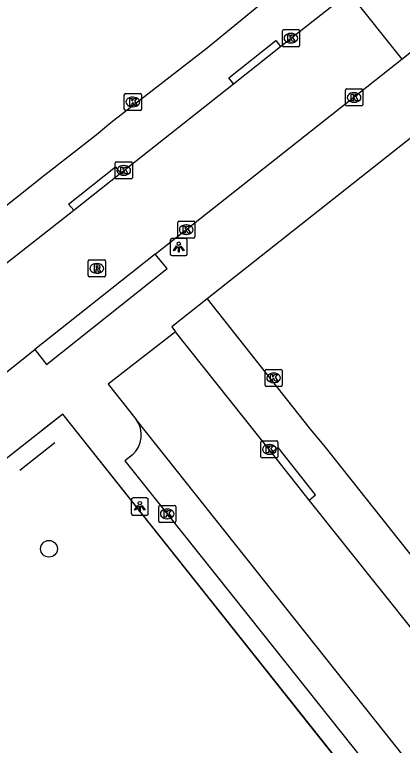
# Model space of a CAD drawing. Extents: x 164150 to 165261, y 382513 to 383432.
# Drawn here: x 165048.51 to 165071.18, y 382674.91 to 382717.7 of the extents above; entities that cross this region are included whole.
import ezdxf

# ---------------------------------------------------------------- set-up
doc = ezdxf.new("R2010")
doc.units = 0
for name, color, linetype in [('IMGEO_Boom', 7, 'Continuous'), ('IMGEO_Hek', 7, 'Continuous'), ('IMGEO_Kolk', 7, 'Continuous'), ('IMGEO_Lichtpunt', 7, 'Continuous'), ('IMGEO_Rijbaan_lokaal_open', 7, 'Continuous'), ('IMGEO_Rioolput', 7, 'Continuous'), ('IMGEO_Voetpad_open', 7, 'Continuous')]:
    doc.layers.add(name, color=color, linetype=linetype)

msp = doc.modelspace()

# ---------------------------------------------------------------- linework, layer by layer
at = {"layer": 'IMGEO_Boom'}
msp.add_circle((165050.516, 382686.42), 0.489, dxfattribs=at)
at = {"layer": 'IMGEO_Hek'}
for points in [[(165051.325, 382694.304), (165050.169, 382693.397)], [(165073.66, 382666.181), (165051.325, 382694.304)], [(165050.857, 382692.633), (165048.808, 382690.999)]]:
    msp.add_lwpolyline(points, dxfattribs=at)
at = {"layer": 'IMGEO_Kolk'}
for p, q in [((165064.162, 382715.899), (165064.162, 382716.751)), ((165064.237, 382716.825), (165065.089, 382716.825)), ((165064.65, 382716.605), (165064.675, 382716.605)), ((165065.163, 382716.751), (165065.163, 382715.899)), ((165064.673, 382716.045), (165064.648, 382716.045)), ((165065.089, 382715.825), (165064.237, 382715.825)), ((165054.919, 382712.164), (165054.919, 382713.016)), ((165054.994, 382713.09), (165055.846, 382713.09)), ((165055.92, 382713.016), (165055.92, 382712.164)), ((165067.859, 382712.427), (165067.859, 382713.279)), ((165067.934, 382713.353), (165068.786, 382713.353)), ((165068.347, 382713.133), (165068.372, 382713.133)), ((165068.86, 382713.279), (165068.86, 382712.427)), ((165055.407, 382712.87), (165055.432, 382712.87)), ((165055.43, 382712.31), (165055.405, 382712.31)), ((165068.786, 382712.353), (165067.934, 382712.353)), ((165068.37, 382712.573), (165068.345, 382712.573)), ((165055.846, 382712.09), (165054.994, 382712.09)), ((165054.389, 382708.153), (165054.389, 382709.005)), ((165054.464, 382709.079), (165055.316, 382709.079)), ((165054.877, 382708.859), (165054.902, 382708.859)), ((165055.39, 382709.005), (165055.39, 382708.153)), ((165055.316, 382708.079), (165054.464, 382708.079)), ((165054.9, 382708.299), (165054.875, 382708.299)), ((165058.043, 382704.685), (165058.043, 382705.537)), ((165058.118, 382705.611), (165058.97, 382705.611)), ((165058.531, 382705.391), (165058.556, 382705.391)), ((165059.044, 382705.537), (165059.044, 382704.685)), ((165058.97, 382704.611), (165058.118, 382704.611)), ((165058.554, 382704.831), (165058.529, 382704.831)), ((165063.152, 382696.003), (165063.152, 382696.855)), ((165063.227, 382696.929), (165064.079, 382696.929)), ((165064.153, 382696.855), (165064.153, 382696.003)), ((165063.64, 382696.709), (165063.665, 382696.709)), ((165064.079, 382695.929), (165063.227, 382695.929)), ((165063.663, 382696.149), (165063.638, 382696.149)), ((165062.905, 382691.814), (165062.905, 382692.666)), ((165062.98, 382692.74), (165063.832, 382692.74)), ((165063.393, 382692.52), (165063.418, 382692.52)), ((165063.906, 382692.666), (165063.906, 382691.814)), ((165063.832, 382691.74), (165062.98, 382691.74)), ((165063.416, 382691.96), (165063.391, 382691.96)), ((165056.933, 382688.036), (165056.933, 382688.888)), ((165057.008, 382688.962), (165057.86, 382688.962)), ((165057.421, 382688.742), (165057.446, 382688.742)), ((165057.934, 382688.888), (165057.934, 382688.036)), ((165057.86, 382687.962), (165057.008, 382687.962)), ((165057.444, 382688.182), (165057.419, 382688.182))]:
    msp.add_line(p, q, dxfattribs=at)
for points in [[(165064.162, 382715.899), (165064.162, 382716.751)], [(165064.237, 382716.825), (165065.089, 382716.825)], [(165064.483, 382716.525), (165064.606, 382716.525), (165064.606, 382716.374), (165064.736, 382716.525), (165064.9, 382716.525), (165064.754, 382716.374), (165064.907, 382716.125), (165064.755, 382716.125), (165064.67, 382716.289), (165064.606, 382716.222), (165064.606, 382716.125), (165064.483, 382716.125), (165064.483, 382716.525)], [(165065.163, 382716.751), (165065.163, 382715.899)], [(165065.089, 382715.825), (165064.237, 382715.825)], [(165054.919, 382712.164), (165054.919, 382713.016)], [(165054.994, 382713.09), (165055.846, 382713.09)], [(165055.92, 382713.016), (165055.92, 382712.164)], [(165067.859, 382712.427), (165067.859, 382713.279)], [(165067.934, 382713.353), (165068.786, 382713.353)], [(165068.18, 382713.053), (165068.303, 382713.053), (165068.303, 382712.902), (165068.433, 382713.053), (165068.597, 382713.053), (165068.451, 382712.902), (165068.604, 382712.653), (165068.452, 382712.653), (165068.367, 382712.817), (165068.303, 382712.75), (165068.303, 382712.653), (165068.18, 382712.653), (165068.18, 382713.053)], [(165068.86, 382713.279), (165068.86, 382712.427)], [(165055.24, 382712.79), (165055.363, 382712.79), (165055.363, 382712.639), (165055.493, 382712.79), (165055.657, 382712.79), (165055.511, 382712.639), (165055.664, 382712.39), (165055.512, 382712.39), (165055.427, 382712.554), (165055.363, 382712.487), (165055.363, 382712.39), (165055.24, 382712.39), (165055.24, 382712.79)], [(165068.786, 382712.353), (165067.934, 382712.353)], [(165055.846, 382712.09), (165054.994, 382712.09)], [(165054.389, 382708.153), (165054.389, 382709.005)], [(165054.464, 382709.079), (165055.316, 382709.079)], [(165054.71, 382708.779), (165054.833, 382708.779), (165054.833, 382708.628), (165054.963, 382708.779), (165055.127, 382708.779), (165054.981, 382708.628), (165055.134, 382708.379), (165054.982, 382708.379), (165054.897, 382708.543), (165054.833, 382708.476), (165054.833, 382708.379), (165054.71, 382708.379), (165054.71, 382708.779)], [(165055.39, 382709.005), (165055.39, 382708.153)], [(165055.316, 382708.079), (165054.464, 382708.079)], [(165058.043, 382704.685), (165058.043, 382705.537)], [(165058.118, 382705.611), (165058.97, 382705.611)], [(165059.044, 382705.537), (165059.044, 382704.685)], [(165058.364, 382705.311), (165058.487, 382705.311), (165058.487, 382705.16), (165058.617, 382705.311), (165058.781, 382705.311), (165058.635, 382705.16), (165058.788, 382704.911), (165058.636, 382704.911), (165058.551, 382705.075), (165058.487, 382705.008), (165058.487, 382704.911), (165058.364, 382704.911), (165058.364, 382705.311)], [(165058.97, 382704.611), (165058.118, 382704.611)], [(165063.152, 382696.003), (165063.152, 382696.855)], [(165063.227, 382696.929), (165064.079, 382696.929)], [(165064.153, 382696.855), (165064.153, 382696.003)], [(165063.473, 382696.629), (165063.596, 382696.629), (165063.596, 382696.478), (165063.726, 382696.629), (165063.89, 382696.629), (165063.744, 382696.478), (165063.897, 382696.229), (165063.745, 382696.229), (165063.66, 382696.393), (165063.596, 382696.326), (165063.596, 382696.229), (165063.473, 382696.229), (165063.473, 382696.629)], [(165064.079, 382695.929), (165063.227, 382695.929)], [(165062.905, 382691.814), (165062.905, 382692.666)], [(165062.98, 382692.74), (165063.832, 382692.74)], [(165063.906, 382692.666), (165063.906, 382691.814)], [(165063.226, 382692.44), (165063.349, 382692.44), (165063.349, 382692.289), (165063.479, 382692.44), (165063.643, 382692.44), (165063.497, 382692.289), (165063.65, 382692.04), (165063.498, 382692.04), (165063.413, 382692.204), (165063.349, 382692.137), (165063.349, 382692.04), (165063.226, 382692.04), (165063.226, 382692.44)], [(165063.832, 382691.74), (165062.98, 382691.74)], [(165056.933, 382688.036), (165056.933, 382688.888)], [(165057.008, 382688.962), (165057.86, 382688.962)], [(165057.254, 382688.662), (165057.377, 382688.662), (165057.377, 382688.511), (165057.507, 382688.662), (165057.671, 382688.662), (165057.525, 382688.511), (165057.678, 382688.262), (165057.526, 382688.262), (165057.441, 382688.426), (165057.377, 382688.359), (165057.377, 382688.262), (165057.254, 382688.262), (165057.254, 382688.662)], [(165057.934, 382688.888), (165057.934, 382688.036)], [(165057.86, 382687.962), (165057.008, 382687.962)]]:
    msp.add_lwpolyline(points, dxfattribs=at)
for centre, start, end in [((165064.239, 382716.749), 91.552, 178.448), ((165064.239, 382716.749), 91.552, 178.448), ((165065.087, 382716.749), 1.552, 88.448), ((165065.087, 382716.749), 1.552, 88.448), ((165064.239, 382715.901), 181.552, 268.448), ((165064.239, 382715.901), 181.552, 268.448), ((165065.087, 382715.901), 271.552, 358.448), ((165065.087, 382715.901), 271.552, 358.448), ((165054.996, 382713.014), 91.552, 178.448), ((165054.996, 382713.014), 91.552, 178.448), ((165055.844, 382713.014), 1.552, 88.448), ((165055.844, 382713.014), 1.552, 88.448), ((165067.936, 382713.277), 91.552, 178.448), ((165067.936, 382713.277), 91.552, 178.448), ((165068.784, 382713.277), 1.552, 88.448), ((165068.784, 382713.277), 1.552, 88.448), ((165054.996, 382712.166), 181.552, 268.448), ((165054.996, 382712.166), 181.552, 268.448), ((165055.844, 382712.166), 271.552, 358.448), ((165055.844, 382712.166), 271.552, 358.448), ((165067.936, 382712.429), 181.552, 268.448), ((165067.936, 382712.429), 181.552, 268.448), ((165068.784, 382712.429), 271.552, 358.448), ((165068.784, 382712.429), 271.552, 358.448), ((165054.466, 382709.003), 91.552, 178.448), ((165054.466, 382709.003), 91.552, 178.448), ((165055.314, 382709.003), 1.552, 88.448), ((165055.314, 382709.003), 1.552, 88.448), ((165054.466, 382708.155), 181.552, 268.448), ((165054.466, 382708.155), 181.552, 268.448), ((165055.314, 382708.155), 271.552, 358.448), ((165055.314, 382708.155), 271.552, 358.448), ((165058.12, 382705.535), 91.552, 178.448), ((165058.12, 382705.535), 91.552, 178.448), ((165058.968, 382705.535), 1.552, 88.448), ((165058.968, 382705.535), 1.552, 88.448), ((165058.12, 382704.687), 181.552, 268.448), ((165058.12, 382704.687), 181.552, 268.448), ((165058.968, 382704.687), 271.552, 358.448), ((165058.968, 382704.687), 271.552, 358.448), ((165063.229, 382696.853), 91.552, 178.448), ((165063.229, 382696.853), 91.552, 178.448), ((165064.077, 382696.853), 1.552, 88.448), ((165064.077, 382696.853), 1.552, 88.448), ((165063.229, 382696.005), 181.552, 268.448), ((165063.229, 382696.005), 181.552, 268.448), ((165064.077, 382696.005), 271.552, 358.448), ((165064.077, 382696.005), 271.552, 358.448), ((165062.982, 382692.664), 91.552, 178.448), ((165062.982, 382692.664), 91.552, 178.448), ((165063.83, 382692.664), 1.552, 88.448), ((165063.83, 382692.664), 1.552, 88.448), ((165062.982, 382691.816), 181.552, 268.448), ((165062.982, 382691.816), 181.552, 268.448), ((165063.83, 382691.816), 271.552, 358.448), ((165063.83, 382691.816), 271.552, 358.448), ((165057.01, 382688.886), 91.552, 178.448), ((165057.01, 382688.886), 91.552, 178.448), ((165057.858, 382688.886), 1.552, 88.448), ((165057.858, 382688.886), 1.552, 88.448), ((165057.01, 382688.038), 181.552, 268.448), ((165057.01, 382688.038), 181.552, 268.448), ((165057.858, 382688.038), 271.552, 358.448), ((165057.858, 382688.038), 271.552, 358.448)]:
    msp.add_arc(centre, 0.0765, start, end, dxfattribs=at)
for centre, major_axis, ratio, start_param, end_param in [((165064.649, 382716.325), (-0.387, 0.002), 0.722429, 4.712389, 7.853982), ((165064.674, 382716.325), (-0.39, 0.002), 0.717154, 1.570796, 4.712389), ((165068.346, 382712.853), (-0.387, 0.002), 0.722429, 4.712389, 7.853982), ((165068.371, 382712.853), (-0.39, 0.002), 0.717154, 1.570796, 4.712389), ((165055.406, 382712.59), (-0.387, 0.002), 0.722429, 4.712389, 7.853982), ((165055.431, 382712.59), (-0.39, 0.002), 0.717154, 1.570796, 4.712389), ((165054.876, 382708.579), (-0.387, 0.002), 0.722429, 4.712389, 7.853982), ((165054.901, 382708.579), (-0.39, 0.002), 0.717154, 1.570796, 4.712389), ((165058.53, 382705.111), (-0.387, 0.002), 0.722429, 4.712389, 7.853982), ((165058.555, 382705.111), (-0.39, 0.002), 0.717154, 1.570796, 4.712389), ((165063.639, 382696.429), (-0.387, 0.002), 0.722429, 4.712389, 7.853982), ((165063.664, 382696.429), (-0.39, 0.002), 0.717154, 1.570796, 4.712389), ((165063.392, 382692.24), (-0.387, 0.002), 0.722429, 4.712389, 7.853982), ((165063.417, 382692.24), (-0.39, 0.002), 0.717154, 1.570796, 4.712389), ((165057.42, 382688.462), (-0.387, 0.002), 0.722429, 4.712389, 7.853982), ((165057.445, 382688.462), (-0.39, 0.002), 0.717154, 1.570796, 4.712389)]:
    msp.add_ellipse(centre, major_axis=major_axis, ratio=ratio, start_param=start_param, end_param=end_param, dxfattribs=at)
at = {"layer": 'IMGEO_Lichtpunt'}
for p, q in [((165057.607, 382704.49), (165057.607, 382703.683)), ((165057.607, 382704.49), (165057.607, 382703.683)), ((165058.509, 382704.585), (165057.701, 382704.585)), ((165058.509, 382704.585), (165057.701, 382704.585)), ((165058.603, 382703.683), (165058.603, 382704.49)), ((165058.603, 382703.683), (165058.603, 382704.49)), ((165057.701, 382703.589), (165058.509, 382703.589)), ((165057.701, 382703.589), (165058.509, 382703.589)), ((165055.329, 382689.299), (165055.329, 382688.492)), ((165055.329, 382689.299), (165055.329, 382688.492)), ((165056.231, 382689.394), (165055.423, 382689.394)), ((165056.231, 382689.394), (165055.423, 382689.394)), ((165056.325, 382688.492), (165056.325, 382689.299)), ((165056.325, 382688.492), (165056.325, 382689.299)), ((165055.423, 382688.398), (165056.231, 382688.398)), ((165055.423, 382688.398), (165056.231, 382688.398))]:
    msp.add_line(p, q, dxfattribs=at)
for points in [[(165057.981, 382704.154), (165058.02, 382704.126), (165057.832, 382703.864), (165057.794, 382703.891), (165057.981, 382704.154)], [(165058.083, 382704.106), (165058.13, 382704.106), (165058.13, 382703.784), (165058.083, 382703.784), (165058.083, 382704.106)], [(165058.193, 382704.126), (165058.231, 382704.153), (165058.418, 382703.891), (165058.379, 382703.863), (165058.193, 382704.126)], [(165055.703, 382688.963), (165055.742, 382688.935), (165055.554, 382688.673), (165055.516, 382688.7), (165055.703, 382688.963)], [(165055.805, 382688.915), (165055.852, 382688.915), (165055.852, 382688.593), (165055.805, 382688.593), (165055.805, 382688.915)], [(165055.915, 382688.935), (165055.953, 382688.962), (165056.14, 382688.7), (165056.101, 382688.672), (165055.915, 382688.935)]]:
    msp.add_lwpolyline(points, dxfattribs=at)
for centre in [(165058.106, 382704.288), (165055.828, 382689.097)]:
    msp.add_circle(centre, 0.0994, dxfattribs=at)
for centre, start, end in [((165057.701, 382704.49), 90, 180), ((165057.701, 382704.49), 90, 180), ((165058.509, 382704.49), 0, 90), ((165058.509, 382704.49), 0, 90), ((165057.701, 382703.683), 180, 270), ((165057.701, 382703.683), 180, 270), ((165058.509, 382703.683), 270, 0), ((165058.509, 382703.683), 270, 360), ((165055.423, 382689.299), 90, 180), ((165055.423, 382689.299), 90, 180), ((165056.231, 382689.299), 0, 90), ((165056.231, 382689.299), 0, 90), ((165055.423, 382688.492), 180, 270), ((165055.423, 382688.492), 180, 270), ((165056.231, 382688.492), 270, 0), ((165056.231, 382688.492), 270, 360)]:
    msp.add_arc(centre, 0.0946, start, end, dxfattribs=at)
at = {"layer": 'IMGEO_Rijbaan_lokaal_open'}
for points in [[(165064.046, 382715.846), (165068.052, 382719.004)], [(165068.052, 382719.004), (165071.148, 382715.105)], [(165071.148, 382715.105), (165072.302, 382716.019)], [(165061.298, 382713.647), (165064.046, 382715.846)], [(165056.732, 382703.684), (165056.914, 382703.829), (165071.148, 382715.105)], [(165054.7, 382708.416), (165061.298, 382713.647)], [(165051.974, 382706.255), (165054.7, 382708.416)], [(165044.423, 382700.329), (165051.974, 382706.255)], [(165056.732, 382703.684), (165049.696, 382698.089)], [(165057.914, 382699.133), (165053.969, 382696.057), (165055.619, 382693.999)], [(165063.541, 382692.045), (165057.914, 382699.133)], [(165045.032, 382694.379), (165049.696, 382698.089)], [(165087.603, 382653.674), (165055.619, 382693.999)], [(165065.738, 382689.266), (165063.541, 382692.045)], [(165071.991, 382681.417), (165065.738, 382689.266)]]:
    msp.add_lwpolyline(points, dxfattribs=at)
at = {"layer": 'IMGEO_Rioolput'}
for p, q in [((165052.813, 382702.416), (165052.813, 382703.268)), ((165052.888, 382703.342), (165053.74, 382703.342)), ((165053.814, 382703.268), (165053.814, 382702.416)), ((165053.301, 382703.122), (165053.326, 382703.122)), ((165053.74, 382702.342), (165052.888, 382702.342)), ((165053.324, 382702.562), (165053.299, 382702.562))]:
    msp.add_line(p, q, dxfattribs=at)
for points in [[(165052.813, 382702.416), (165052.813, 382703.268)], [(165052.888, 382703.342), (165053.74, 382703.342)], [(165053.814, 382703.268), (165053.814, 382702.416)], [(165053.402, 382703.04), (165053.15, 382703.042), (165053.15, 382702.642)], [(165053.15, 382702.642), (165053.274, 382702.642), (165053.274, 382702.804), (165053.285, 382702.804)], [(165053.328, 382702.961), (165053.274, 382702.961), (165053.274, 382702.88)], [(165053.274, 382702.88), (165053.326, 382702.88)], [(165053.332, 382702.775), (165053.403, 382702.642), (165053.543, 382702.642), (165053.478, 382702.768)], [(165053.74, 382702.342), (165052.888, 382702.342)]]:
    msp.add_lwpolyline(points, dxfattribs=at)
for centre, radius, start, end in [((165052.89, 382703.266), 0.0765, 91.552, 178.448), ((165052.89, 382703.266), 0.0765, 91.552, 178.448), ((165053.738, 382703.266), 0.0765, 1.552, 88.448), ((165053.738, 382703.266), 0.0765, 1.552, 88.448), ((165053.284, 382702.751), 0.0533, 26.0293, 88.6989), ((165053.31, 382703.069), 0.19, 274.7715, 282.9687), ((165053.334, 382702.865), 0.0964, 77.0061, 93.1865), ((165053.348, 382702.922), 0.0378, 276.6634, 79.6772), ((165053.401, 382702.93), 0.109, 350.3612, 89.416), ((165053.399, 382702.93), 0.112, 277.5842, 350.9817), ((165053.383, 382702.715), 0.108, 29.5134, 73.7905), ((165052.89, 382702.418), 0.0765, 181.552, 268.448), ((165052.89, 382702.418), 0.0765, 181.552, 268.448), ((165053.738, 382702.418), 0.0765, 271.552, 358.448), ((165053.738, 382702.418), 0.0765, 271.552, 358.448)]:
    msp.add_arc(centre, radius, start, end, dxfattribs=at)
for centre, major_axis, ratio, start_param, end_param in [((165053.3, 382702.842), (-0.387, 0.002), 0.722429, 4.712389, 7.853982), ((165053.325, 382702.842), (-0.39, 0.002), 0.717154, 1.570796, 4.712389)]:
    msp.add_ellipse(centre, major_axis=major_axis, ratio=ratio, start_param=start_param, end_param=end_param, dxfattribs=at)
at = {"layer": 'IMGEO_Voetpad_open'}
for points in [[(165059.091, 382740.659), (165071.434, 382725.013), (165069.879, 382723.802), (165068.834, 382722.974), (165062.79, 382718.219), (165059.775, 382715.747), (165054.138, 382711.367), (165053.267, 382710.654), (165050.272, 382708.293), (165042.338, 382701.99), (165041.265, 382701.137), (165040.004, 382700.162), (165035.145, 382696.325), (165034.406, 382691.269), (165032.996, 382681.914), (165032.894, 382681.29), (165032.419, 382678.366), (165032.023, 382675.286), (165030.515, 382665.42), (165030.083, 382662.453), (165028.772, 382653.738), (165028.724, 382653.422), (165026.951, 382641.739), (165025.897, 382634.796)], [(165061.298, 382713.647), (165061.026, 382714.007), (165063.78, 382716.196), (165064.046, 382715.846)], [(165073.408, 382711.854), (165059.758, 382701.057)], [(165051.974, 382706.255), (165051.666, 382706.61), (165054.411, 382708.781), (165054.7, 382708.416)], [(165049.696, 382698.089), (165050.368, 382697.208), (165057.434, 382702.829), (165056.732, 382703.684)], [(165059.758, 382701.057), (165057.695, 382699.417), (165057.914, 382699.133)], [(165059.758, 382701.057), (165065.705, 382693.524), (165066.664, 382692.376), (165073.858, 382683.295), (165074.635, 382682.375), (165075.887, 382680.752), (165081.755, 382673.387), (165083.944, 382670.608), (165088.911, 382664.376), (165089.615, 382663.465), (165092.055, 382660.399), (165097.781, 382653.18), (165098.544, 382652.22), (165099.78, 382650.655)], [(165051.325, 382694.304), (165045.092, 382689.41), (165041.729, 382667.071), (165038.781, 382647.4), (165041.12, 382643.465), (165083.483, 382637.045), (165091.598, 382643.516), (165051.325, 382694.304)], [(165065.738, 382689.266), (165066.109, 382689.575), (165063.912, 382692.354), (165063.541, 382692.045)], [(165055.392, 382691.914), (165054.956, 382691.576), (165057.434, 382688.462), (165063.011, 382681.455), (165073.454, 382668.304), (165085.135, 382653.565), (165085.456, 382653.833)]]:
    msp.add_lwpolyline(points, dxfattribs=at)
msp.add_arc((165054.348, 382693.083), 1.567, 311.7793, 35.7937, dxfattribs=at)

doc.saveas('drawing.dxf')
